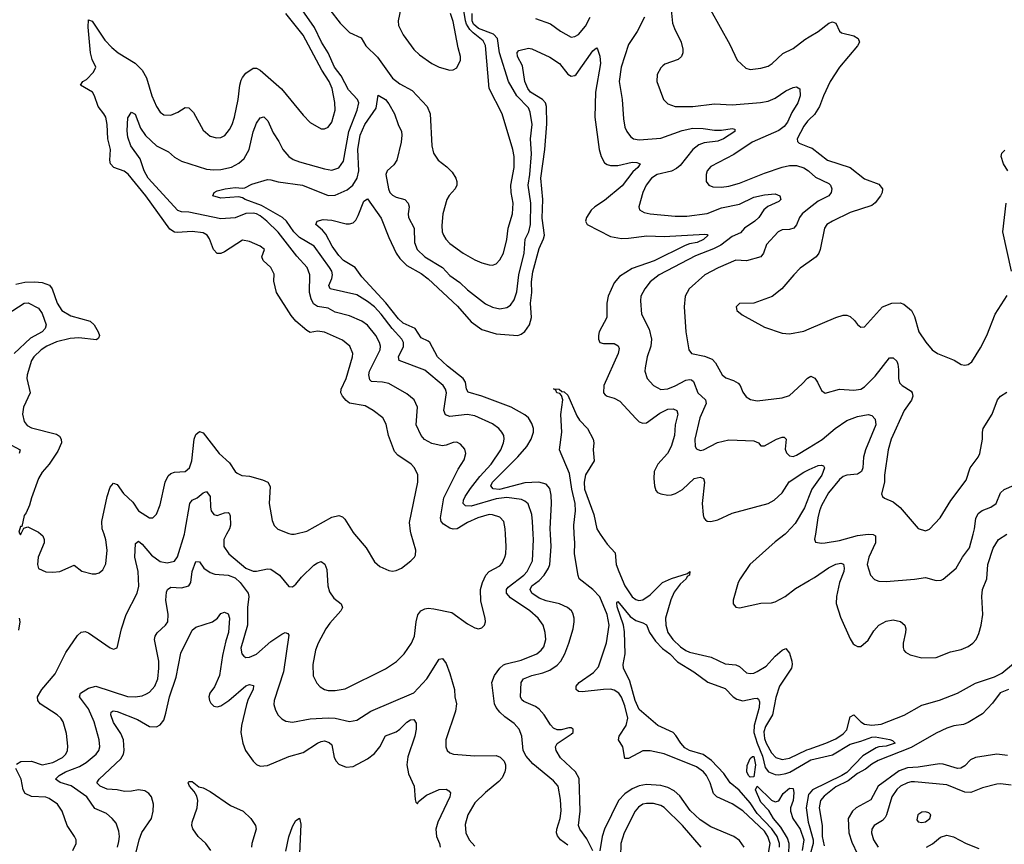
# Model space of a CAD drawing. Header units: inches. Extents: x 1305375 to 1407406, y 744550 to 841633.
# Tile 295 of 509: x 1365585 to 1371092, y 768265 to 772875. Entities that reach past the tile are written whole.
import ezdxf

# ---------------------------------------------------------------- set-up
doc = ezdxf.new("R2010")
doc.units = ezdxf.units.IN
doc.header["$MEASUREMENT"] = 0
for name, color, linetype in [('B3766', 7, 'Continuous'), ('B3767', 7, 'Continuous'), ('B3776', 7, 'Continuous'), ('B3777', 7, 'Continuous')]:
    doc.layers.add(name, color=color, linetype=linetype)

msp = doc.modelspace()

# ---------------------------------------------------------------- linework, layer by layer
at = {"layer": 'B3766', "color": 5}
for points, elevation in [([(1365566.7, 768713.3), (1365590.7, 768729.3), (1365650, 768729.5), (1365710, 768710.6), (1365770, 768723.7), (1365823.7, 768750), (1365842.7, 768770), (1365851.9, 768790), (1365853.8, 768813.8), (1365845.8, 768885.8), (1365827.4, 768950), (1365814.8, 768970), (1365794, 768990), (1365699.8, 769050), (1365685.3, 769070), (1365685, 769090), (1365708, 769130), (1365782.2, 769217.8), (1365842.4, 769337.6), (1365907.5, 769432.5), (1365928.9, 769451.1), (1365950, 769455.2), (1365970, 769447.9), (1366090, 769364.4), (1366110, 769355.5), (1366130, 769364), (1366155, 769470), (1366179.8, 769550), (1366241.1, 769670), (1366251.8, 769708.2), (1366247.3, 769790), (1366228.8, 769870), (1366233.1, 769946.9), (1366250, 769959.6), (1366270, 769943.9), (1366321.7, 769881.7), (1366370, 769846.9), (1366410, 769838.2), (1366450, 769848.1), (1366467.2, 769872.8), (1366505.6, 770000)], 1060), ([(1365587.3, 770000), (1365590, 769996), (1365591.9, 770000)], 1080), ([(1365702.4, 770000), (1365714.4, 769990), (1365722, 769970), (1365721.7, 769950), (1365688.9, 769870), (1365683.8, 769830), (1365690, 769807.3), (1365731.7, 769788.3), (1365770, 769786), (1365810, 769790.5), (1365890, 769826), (1365931.9, 769791.9), (1365990, 769777.6), (1366010, 769777.1), (1366030, 769783), (1366050, 769799.1), (1366066.9, 769833.1), (1366074.8, 769910), (1366067.3, 769967.3), (1366056.3, 770000)], 1080), ([(1366742.2, 770000), (1366725.9, 769970), (1366726.3, 769930), (1366753.8, 769890), (1366850, 769810.1), (1366890, 769792.6), (1366910, 769792.2), (1366970, 769805.2), (1366990, 769803.2), (1367037.6, 769770), (1367090, 769706), (1367110, 769704), (1367130, 769719.1), (1367161.5, 769758.5), (1367230, 769826.3), (1367250, 769839.6), (1367270, 769845.7), (1367292, 769832), (1367302.7, 769802.7), (1367307.6, 769710), (1367317.4, 769677.4), (1367341, 769641), (1367382, 769610), (1367390.4, 769590), (1367381.3, 769570), (1367319, 769501), (1367297.6, 769470), (1367253.4, 769390), (1367238.9, 769350), (1367224, 769270), (1367227, 769207), (1367246.2, 769166.2), (1367266, 769146), (1367290, 769131.6), (1367310, 769126), (1367350, 769124.5), (1367405.5, 769134.5), (1367630, 769247.1), (1367691.8, 769288.2), (1367735.1, 769330), (1367776.9, 769390), (1367793.1, 769430), (1367802.2, 769510), (1367812.3, 769547.7), (1367828.4, 769571.6), (1367850, 769582.4), (1367870, 769585.2), (1367901.6, 769581.6), (1368001.2, 769561.2), (1368090, 769498), (1368130, 769476.3), (1368150, 769470.6), (1368170, 769476.3), (1368183.7, 769490), (1368189.5, 769510), (1368187.6, 769530), (1368164, 769624), (1368162.9, 769690), (1368172.6, 769730), (1368191.6, 769770), (1368210, 769790.2), (1368270, 769822), (1368282.7, 769837.3), (1368297.7, 769870), (1368303.7, 769890), (1368306.2, 769930), (1368302.1, 770000)], 1060), ([(1367105.2, 770000), (1367110, 769998.9), (1367120.3, 770000)], 1080), ([(1367457.3, 770000), (1367523.1, 769923.1), (1367570, 769844.9), (1367598.3, 769818.3), (1367650, 769797.1), (1367670, 769793), (1367690, 769797.1), (1367719.3, 769810), (1367772.7, 769850), (1367792.7, 769870), (1367798, 769882), (1367799.5, 769910), (1367774.3, 770000)], 1080), ([(1368650, 768261.4), (1368609.8, 768290), (1368592.6, 768312.6), (1368587.4, 768330), (1368588.3, 768350), (1368606.8, 768410), (1368613.4, 768453.4), (1368610, 768515.3), (1368595.7, 768590), (1368570, 768620.8), (1368454.5, 768714.5), (1368417.5, 768757.5), (1368399.7, 768790), (1368393.1, 768870), (1368378.7, 768910), (1368350, 768941.1), (1368297.2, 768977.2), (1368270, 769003.5), (1368249.8, 769029.8), (1368240.9, 769050), (1368224.5, 769170), (1368239.8, 769210), (1368270.9, 769250), (1368290, 769269.1), (1368304.8, 769275.2), (1368390, 769294.1), (1368476.9, 769330), (1368502, 769350), (1368516.1, 769370), (1368527, 769410), (1368523.8, 769450), (1368512.8, 769490), (1368484.8, 769530), (1368438.7, 769570), (1368330, 769643.4), (1368307.7, 769670), (1368306.6, 769690), (1368316.9, 769703.1), (1368404.9, 769770), (1368423.4, 769790), (1368452.1, 769850), (1368457.9, 769970), (1368456.6, 770000)], 1040), ([(1368790, 768228.8), (1368756.7, 768296.7), (1368717.8, 768350), (1368709.9, 768370), (1368719.9, 768450), (1368713, 768633), (1368693.2, 768670), (1368610, 768749.8), (1368584.3, 768790), (1368582.3, 768810), (1368591.2, 768828.8), (1368670, 768881.3), (1368679.6, 768890), (1368680.9, 768910), (1368670, 768916.9), (1368656.6, 768916.6), (1368614, 768906), (1368590, 768905.7), (1368570, 768914.2), (1368553.1, 768933.1), (1368517.7, 768990), (1368490, 769021), (1368470, 769035.3), (1368404, 769064), (1368393.4, 769073.4), (1368385.5, 769090), (1368389.2, 769170), (1368403.1, 769190), (1368449.7, 769210), (1368510, 769223.8), (1368550, 769238.5), (1368590, 769267.2), (1368610.4, 769290), (1368633.8, 769330), (1368656.6, 769390), (1368679.5, 769470), (1368685.2, 769510), (1368685.6, 769530), (1368678.4, 769558.4), (1368671.3, 769571.3), (1368649, 769589), (1368604.4, 769610), (1368530, 769626.1), (1368490, 769640.7), (1368449.2, 769670), (1368440.5, 769690), (1368449.2, 769710), (1368490, 769740.3), (1368517.5, 769770), (1368542.6, 769810), (1368550, 769830.5), (1368558.1, 769930), (1368553.9, 770000)], 1020), ([(1369762.1, 768150), (1369781.2, 768270), (1369769.9, 768310), (1369750, 768338.9), (1369630, 768452.6), (1369570, 768492.1), (1369483.4, 768530), (1369465.8, 768550), (1369447.1, 768610), (1369425.9, 768650), (1369409.9, 768670), (1369370, 768699.2), (1369190, 768772), (1369110, 768788.5), (1369070, 768787.1), (1368990, 768744.9), (1368970, 768745.7), (1368958, 768810), (1368934.6, 768850), (1368938.1, 768870), (1368976.6, 768930), (1368985.9, 768970), (1368970, 769039.8), (1368950, 769087.9), (1368935.6, 769110), (1368910, 769127.7), (1368890, 769132.1), (1368850, 769131.8), (1368730, 769117.1), (1368710, 769120.2), (1368696.4, 769130), (1368697.8, 769150), (1368713, 769170), (1368794.5, 769225.5), (1368822.2, 769257.8), (1368867.3, 769392.7), (1368882.1, 769490), (1368870.9, 769550), (1368828.6, 769648.6), (1368790.6, 769690.6), (1368714.7, 769750), (1368708.5, 769768.5), (1368686.8, 769890), (1368689, 769950), (1368686.2, 770000)], 980), ([(1368831.8, 770000), (1368870, 769942.6), (1368915.5, 769895.5), (1368921, 769830), (1368934.8, 769790), (1368970, 769710.9), (1369010, 769649.5), (1369030, 769633.3), (1369047.8, 769627.8), (1369070, 769632.3), (1369110, 769660.7), (1369179.3, 769730), (1369230, 769752.3), (1369319.7, 769780.3), (1369332, 769790), (1369330.2, 769770), (1369317, 769763), (1369311.8, 769750), (1369279.4, 769720.6), (1369244.4, 769675.6), (1369227.2, 769632.8), (1369197.3, 769530), (1369197.9, 769490), (1369210.1, 769450), (1369237.7, 769410), (1369280.7, 769370), (1369310, 769348.8), (1369330, 769340.3), (1369451.3, 769311.3), (1369530, 769274.8), (1369590, 769268.4), (1369610, 769258.6), (1369650, 769224.7), (1369670, 769220.2), (1369690, 769222.7), (1369710, 769231.7), (1369759.1, 769260.9), (1369810, 769317), (1369850, 769350.2), (1369870, 769359.5), (1369890, 769334.4), (1369903.5, 769290), (1369905.7, 769270), (1369901.9, 769250), (1369833.5, 769150), (1369812.9, 769087.1), (1369795.4, 768990), (1369755.8, 768924.2), (1369746.5, 768893.5), (1369750, 768857.4), (1369760.3, 768830), (1369790, 768776), (1369814.4, 768750), (1369850, 768739.4), (1369890, 768746.6), (1369986.5, 768793.5), (1370000, 768798.1)], 980), ([(1369865.3, 770000), (1369810, 769956.2), (1369668.4, 769830), (1369613.7, 769750), (1369603.8, 769730), (1369575.3, 769630), (1369575.5, 769610), (1369590, 769590.7), (1369610, 769586.7), (1369730, 769612.7), (1369790, 769616), (1369810, 769621.7), (1369865.1, 769650), (1369923.8, 769696.2), (1370000, 769739.8)], 1020), ([(1366131.2, 768250), (1366139.5, 768280.5), (1366142.4, 768310), (1366139, 768339), (1366123.5, 768383.5), (1366102.8, 768410), (1366070, 768437.3), (1366005.2, 768465.2), (1365960.6, 768530), (1365873.2, 768593.2), (1365810.5, 768610.5), (1365784.5, 768630), (1365805.3, 768650), (1365841.1, 768670), (1365919.7, 768700.3), (1365957, 768723), (1366012.8, 768770), (1366026.6, 768790), (1366033.1, 768810), (1366029.8, 768850), (1366001.9, 768950), (1365970, 769022.7), (1365919.2, 769090), (1365924.8, 769110), (1365970, 769138), (1366010, 769150.2), (1366187.6, 769092.4), (1366230.6, 769089.4), (1366270, 769096.2), (1366293.8, 769106.2), (1366310, 769115.8), (1366339.8, 769150), (1366357, 769190), (1366363.4, 769250), (1366362, 769290), (1366339, 769410), (1366342.8, 769430), (1366353.1, 769446.9), (1366399.7, 769490), (1366412.4, 769510), (1366415.5, 769550), (1366401.6, 769630), (1366405.6, 769674.4), (1366410.8, 769689.2), (1366430, 769702.3), (1366490, 769699), (1366530.9, 769710), (1366542.4, 769730), (1366550, 769790.5), (1366570, 769846), (1366590, 769843.8), (1366614.4, 769810), (1366650, 769784.2), (1366676.1, 769776.1), (1366750, 769770.1), (1366790, 769754.6), (1366817.8, 769730), (1366862.7, 769670), (1366866, 769650), (1366858.8, 769590), (1366858.8, 769490), (1366822.4, 769362.4), (1366826.2, 769330), (1366837.5, 769317.5), (1366850, 769310.2), (1366870, 769312.1), (1366910, 769328.5), (1366990, 769398.9), (1367050, 769440.2), (1367070, 769448.8), (1367083.7, 769443.7), (1367090, 769434.8), (1367060.1, 769230), (1367007.4, 769070), (1367007, 769047), (1367015.2, 769015.2), (1367030, 768986.7), (1367050, 768966), (1367073.6, 768953.6), (1367110, 768947.5), (1367210, 768966), (1367310, 768972.7), (1367350, 768971.5), (1367430, 768952), (1367470, 768959.7), (1367549.3, 769010.7), (1367790, 769112.3), (1367861.1, 769190), (1367930, 769301.3), (1367950, 769304.9), (1367970, 769276.4), (1367990, 769220.5), (1368015.9, 769130), (1368018, 769090), (1368027.7, 769050), (1368022.7, 769010), (1367968.9, 768850), (1367968.5, 768810), (1367975.5, 768790), (1367990, 768777.1), (1368010.3, 768770.3), (1368130, 768760.9), (1368250, 768762.3), (1368272.4, 768752.4), (1368293.7, 768730), (1368301.1, 768710), (1368301.7, 768690), (1368298.3, 768670), (1368283, 768637), (1368264.2, 768615.8), (1368190, 768555.1), (1368130, 768497.3), (1368091, 768430), (1368076.4, 768376.4), (1368080.2, 768330), (1368099.3, 768290), (1368130, 768255.6)], 1040), ([(1369833.8, 768250), (1369834.2, 768270), (1369821.8, 768310), (1369792.2, 768352.2), (1369710, 768436.8), (1369670, 768496.9), (1369608.2, 768568.2), (1369558.3, 768610), (1369522.2, 768662.2), (1369454.8, 768734.8), (1369406.8, 768766.8), (1369331.7, 768790), (1369305.7, 768805.7), (1369282, 768830), (1369254.5, 768874.5), (1369239.1, 768890), (1369153.5, 768930), (1369050, 769019.3), (1369027, 769070), (1368997.3, 769177.3), (1368962, 769250), (1368960.5, 769270), (1368971, 769330), (1368967.1, 769452.9), (1368961.9, 769490), (1368927.1, 769592.9), (1368925, 769615), (1368930, 769623), (1368998.4, 769538.4), (1369030, 769515.9), (1369070, 769503.9), (1369090, 769492.2), (1369107.1, 769450), (1369141.6, 769401.6), (1369180.3, 769360.3), (1369220.5, 769330), (1369264.7, 769284.7), (1369354.3, 769230), (1369432.6, 769172.6), (1369530, 769136.6), (1369576, 769090), (1369596, 769076), (1369630, 769068.3), (1369690, 769081.4), (1369710, 769082), (1369716.7, 769076.7), (1369722.6, 769062.6), (1369720.3, 769030), (1369692.2, 768930), (1369690.4, 768890), (1369709.2, 768830), (1369738.9, 768758.9), (1369755, 768695), (1369772.5, 768670), (1369810, 768656), (1369830, 768653.3), (1369870, 768661), (1369891.4, 768668.6), (1370000, 768731.6)], 960), ([(1366233.3, 768206.7), (1366253, 768290), (1366267.9, 768332.1), (1366321.1, 768410), (1366330.7, 768450), (1366332.7, 768490), (1366322, 768530), (1366306.9, 768550), (1366283.8, 768563.8), (1366250, 768569.8), (1366210, 768562), (1366170, 768560.6), (1366129.4, 768569.4), (1366073.2, 768573.2), (1366035.1, 768590), (1366015.4, 768610), (1366028.6, 768630), (1366150, 768743.7), (1366164.9, 768770), (1366169.4, 768790), (1366166.1, 768850), (1366150, 768885.3), (1366110, 768947.3), (1366094.2, 768990), (1366096.2, 769003.8), (1366108.2, 769011.8), (1366130, 769007), (1366243.8, 768963.8), (1366310, 768924.8), (1366350, 768921.6), (1366370, 768932.6), (1366390, 768960.3), (1366402.2, 768997.8), (1366422, 769090), (1366459.6, 769200.4), (1366485.7, 769334.3), (1366550, 769462.3), (1366570, 769478.5), (1366662.9, 769510), (1366690.6, 769529.4), (1366710, 769555.8), (1366730, 769563.7), (1366750, 769553.1), (1366758.1, 769530), (1366752.7, 769450), (1366737.1, 769402.9), (1366719.6, 769320.4), (1366702.5, 769210), (1366674.6, 769145.4), (1366647.4, 769110), (1366642.5, 769090), (1366645.5, 769070), (1366653.8, 769053.8), (1366670, 769037.6), (1366690, 769033.7), (1366710, 769039.4), (1366755.3, 769070), (1366850, 769151.3), (1366870, 769158), (1366892.8, 769152.8), (1366891.3, 769130), (1366863.4, 769076.6), (1366853.2, 769046.8), (1366825, 768930), (1366821.6, 768890), (1366832.2, 768830), (1366848, 768790), (1366890, 768730.3), (1366910, 768711.8), (1366930, 768702.3), (1366970, 768706.2), (1367090, 768755.5), (1367170, 768778.9), (1367250, 768831.2), (1367270, 768840.6), (1367290, 768843), (1367315.5, 768835.5), (1367330, 768821.3), (1367343.5, 768750), (1367353.8, 768730), (1367370, 768712.7), (1367410, 768697.2), (1367450, 768699.7), (1367530, 768743.8), (1367570, 768772.6), (1367599.4, 768810), (1367630, 768871.3), (1367690, 768895), (1367711.4, 768908.6), (1367750, 768947.9), (1367770, 768960.9), (1367790, 768962.4), (1367802.3, 768942.3), (1367802.2, 768910), (1367794.1, 768870), (1367755.1, 768755.1), (1367749.1, 768710), (1367759.4, 768659.4), (1367790.4, 768589.6), (1367796, 768516), (1367801, 768501), (1367810, 768492), (1367815.1, 768504.9), (1367860.6, 768539.4), (1367930, 768571.4), (1367970, 768573.7), (1367985.3, 768565.3), (1367994, 768554), (1367991.2, 768530), (1367923.3, 768390), (1367911.5, 768350), (1367915.1, 768310), (1367932.2, 768270), (1367935.6, 768250)], 1020), ([(1365582, 769530), (1365585.2, 769510), (1365578.3, 769461.7)], 1060), ([(1365881.7, 768230), (1365901.3, 768270), (1365900.5, 768290), (1365891.5, 768310), (1365849.8, 768370), (1365822.7, 768450), (1365796.9, 768490), (1365750, 768522.4), (1365730, 768528.7), (1365650, 768532.2), (1365616, 768550), (1365603.2, 768570), (1365593.7, 768630), (1365563.2, 768690)], 1060), ([(1366653.5, 768230), (1366626.6, 768270), (1366583.6, 768310), (1366552.5, 768352.5), (1366548.2, 768370), (1366549.7, 768389.7), (1366577.5, 768470), (1366581.5, 768510), (1366575, 768535), (1366560.9, 768560.9), (1366535.1, 768590), (1366527.8, 768610), (1366530, 768616.3), (1366550, 768616.4), (1366587.1, 768587.1), (1366610, 768581.3), (1366650, 768561.1), (1366763.3, 768483.3), (1366833.7, 768450), (1366878, 768410), (1366903.8, 768370), (1366907.7, 768350), (1366883.8, 768270), (1366882.1, 768250)], 980), ([(1369636.5, 768250), (1369610, 768286.3), (1369579.8, 768310), (1369450, 768363.2), (1369390, 768401.4), (1369334.3, 768454.3), (1369277, 768537), (1369245.2, 768565.2), (1369210, 768582.3), (1369170, 768593.4), (1369090, 768599.3), (1369050, 768591.8), (1369010, 768576), (1368970, 768548), (1368933.1, 768510), (1368855.1, 768350), (1368842.5, 768310), (1368830, 768229.7)], 1020), ([(1369885.9, 768210), (1369888.8, 768270), (1369879.5, 768299.5), (1369841.7, 768361.7), (1369800.7, 768410), (1369775, 768455), (1369730, 768500.2), (1369699.2, 768570), (1369710, 768591.1), (1369790, 768512.9), (1369810, 768502.5), (1369830.7, 768509.3), (1369855.7, 768550), (1369890, 768580.2), (1369910, 768577.6), (1369913.7, 768553.7), (1369910.8, 768510), (1369896.7, 768470), (1369895.4, 768450), (1369908.8, 768408.8), (1369950, 768349.5), (1369970, 768290), (1369961.1, 768230)], 940), ([(1370000, 768547.1), (1369996.8, 768543.2), (1369982.8, 768470), (1369994.8, 768390), (1370000, 768371.3)], 960), ([(1369395.3, 768250), (1369291.4, 768370), (1369190, 768470.6), (1369170, 768482.3), (1369130, 768494.4), (1369090, 768494.5), (1369070, 768489), (1369046.5, 768473.5), (1369026.2, 768450), (1368966.3, 768330), (1368946.8, 768270), (1368945.2, 768194.8)], 1040), ([(1367072.7, 768227.3), (1367090, 768308), (1367110, 768364.9), (1367130, 768399.1), (1367150, 768411), (1367157.5, 768377.5), (1367145.7, 768130)], 980)]:
    msp.add_lwpolyline(points, dxfattribs=dict(at, elevation=elevation))
at = {"layer": 'B3766', "color": 5, "elevation": 940}
msp.add_lwpolyline([(1369670, 768640.8), (1369660.2, 768650), (1369652.2, 768670), (1369653.9, 768706.1), (1369670, 768746), (1369683, 768757), (1369690, 768756.5), (1369700.5, 768710), (1369690, 768642.7)], close=True, dxfattribs=at)
at = {"layer": 'B3767', "color": 5}
for points, elevation in [([(1367774.3, 770000), (1367770, 770015.3), (1367764.2, 770064.2), (1367811.6, 770290), (1367810.6, 770330.6), (1367792.1, 770370), (1367773.5, 770390), (1367700.3, 770440.3), (1367680.6, 770460.6), (1367647.2, 770550), (1367635, 770615), (1367615.8, 770650), (1367561.3, 770690), (1367516.2, 770716.2), (1367430, 770731.6), (1367410, 770746.6), (1367390.7, 770770), (1367381, 770790), (1367383.2, 770810), (1367410.5, 770870), (1367446.2, 770990), (1367447, 771010), (1367430.8, 771050), (1367390, 771083.5), (1367290, 771127.9), (1367250, 771134.4), (1367210, 771127.3), (1367190, 771137.7), (1367129.9, 771189.9), (1367102.6, 771222.6), (1367020.1, 771350), (1367006.8, 771413.2), (1367007.7, 771452.3), (1366989.1, 771490), (1366946, 771530), (1366938.5, 771550), (1366953.3, 771590), (1366930, 771608.6), (1366870, 771635.6), (1366830, 771643.1), (1366730, 771578.6), (1366710, 771569), (1366690, 771568.9), (1366668, 771590), (1366646.8, 771650), (1366633.6, 771670), (1366610, 771683.4), (1366548.9, 771691.1), (1366466.1, 771686.1), (1366450, 771688), (1366424.6, 771704.6), (1366291.1, 771890), (1366191.7, 772011.7), (1366169, 772029), (1366111.1, 772050), (1366092.3, 772070), (1366088.5, 772090), (1366092.7, 772150), (1366078.4, 772210), (1366073.1, 772290), (1366065.6, 772330), (1366056, 772350), (1366023, 772390), (1366002.7, 772450), (1365991, 772471), (1365924.5, 772510), (1365938.4, 772530), (1365958.2, 772541.8), (1365998.4, 772581.6), (1366010.5, 772610), (1365990, 772653.5), (1365979.9, 772690), (1365966.8, 772833.2), (1365970, 772874.8), (1365990, 772867.7), (1366061.7, 772761.7), (1366099.2, 772719.2), (1366135.6, 772690), (1366230, 772631.7), (1366270, 772593), (1366294.2, 772550), (1366323.7, 772450), (1366350, 772390.4), (1366370, 772358), (1366390, 772344), (1366430, 772342), (1366470, 772358.3), (1366510, 772384.9), (1366530, 772383.6), (1366556.5, 772356.5), (1366610, 772257), (1366650, 772224.9), (1366685.1, 772214.9), (1366710, 772216.9), (1366731.4, 772228.6), (1366758.4, 772261.6), (1366773.3, 772290), (1366785.5, 772330), (1366807.5, 772430), (1366816.1, 772510), (1366823, 772537), (1366830, 772552.9), (1366850, 772576.1), (1366890, 772604.9), (1366910, 772604.4), (1366930, 772593.6), (1367048.7, 772488.7), (1367170, 772341.3), (1367210, 772300.3), (1367270, 772265.3), (1367290, 772265.3), (1367310, 772274.4), (1367330, 772303), (1367348.9, 772370), (1367347.9, 772412.1), (1367332.3, 772490), (1367315.2, 772530), (1367274.2, 772594.2), (1367170, 772788.2), (1367072.8, 772910)], 1080), ([(1368302.1, 770000), (1368300.3, 770030), (1368291.9, 770070), (1368270, 770094.6), (1368230, 770108.2), (1368209.8, 770109.8), (1368146.3, 770090), (1368090, 770064.1), (1368030.6, 770029.4), (1368010, 770027), (1367990, 770032.5), (1367954.8, 770054.8), (1367942.2, 770070), (1367938.8, 770090), (1367957.4, 770202.6), (1368037.6, 770362.4), (1368070, 770414), (1368080.5, 770450), (1368074.6, 770474.6), (1368050, 770502), (1368030, 770514.3), (1368010, 770512.6), (1367970, 770496.4), (1367947, 770493), (1367890, 770506.1), (1367848.3, 770528.3), (1367830.8, 770550), (1367802.6, 770610), (1367808.9, 770708.9), (1367791.2, 770751.2), (1367750, 770784.5), (1367650, 770840.7), (1367614, 770850), (1367552.4, 770852.4), (1367542.3, 770862.3), (1367537, 770890), (1367542, 770910), (1367601.4, 771030), (1367602.6, 771050), (1367597.8, 771070), (1367576.2, 771110), (1367530, 771167.7), (1367498, 771190), (1367430, 771219.5), (1367350, 771239.9), (1367310, 771262.9), (1367250, 771271.9), (1367227.5, 771287.5), (1367214.2, 771314.2), (1367206, 771350), (1367207.5, 771450), (1367193.2, 771490), (1367134, 771554), (1367030, 771686.8), (1366966, 771750), (1366930, 771778.4), (1366910, 771789.4), (1366890, 771793.7), (1366850, 771791.4), (1366790, 771767.2), (1366710, 771763), (1366530, 771799.5), (1366490, 771801.5), (1366470, 771808.7), (1366303.4, 771990), (1366281.3, 772030), (1366258.5, 772098.5), (1366207.1, 772170), (1366190, 772219.5), (1366185.1, 772254.9), (1366190, 772326), (1366210, 772359.1), (1366230, 772347.7), (1366261, 772270), (1366287.4, 772227.4), (1366350, 772170.1), (1366417.1, 772137.1), (1366450, 772106.9), (1366490, 772084), (1366630, 772040.7), (1366670, 772035.6), (1366710, 772037.6), (1366770, 772051.6), (1366810, 772072.7), (1366840.1, 772099.9), (1366867.9, 772150), (1366890, 772248), (1366910, 772297.6), (1366930, 772327.2), (1366950, 772332.9), (1366972.7, 772310), (1367002.1, 772242.1), (1367034.2, 772194.2), (1367055.5, 772150), (1367090, 772110.2), (1367114.8, 772094.8), (1367150, 772081.7), (1367290, 772041.5), (1367330, 772035), (1367370, 772047.1), (1367395.2, 772084.8), (1367424.7, 772250), (1367472.3, 772370), (1367481.4, 772410), (1367474.5, 772430), (1367423.8, 772483.8), (1367382.3, 772562.3), (1367344.6, 772610), (1367309.6, 772690), (1367272.8, 772750), (1367232.8, 772832.8), (1367165, 772930)], 1060), ([(1368456.6, 770000), (1368453.5, 770070), (1368448.5, 770110), (1368428.1, 770168.1), (1368410, 770184.6), (1368392.2, 770192.2), (1368310, 770204.7), (1368250, 770196.3), (1368110, 770156.6), (1368077.6, 770157.6), (1368064.5, 770170), (1368067.3, 770190), (1368077, 770210), (1368105.6, 770254.4), (1368158.6, 770321.4), (1368222.5, 770390), (1368275, 770470), (1368290.7, 770510), (1368293.6, 770530), (1368292, 770550), (1368281.7, 770570), (1368264.4, 770590), (1368230, 770615.3), (1368130, 770660.2), (1368087.8, 770667.8), (1367990, 770657.1), (1367965.7, 770665.7), (1367956.8, 770690), (1367971.2, 770790), (1367965.7, 770810), (1367952.4, 770830), (1367850, 770916.3), (1367706.8, 770970), (1367703.9, 770990), (1367732.2, 771047.8), (1367731.4, 771071.4), (1367721.7, 771090), (1367668.2, 771148.2), (1367605.7, 771230), (1367569.3, 771270), (1367530, 771300.9), (1367470, 771336.4), (1367320.5, 771370), (1367313, 771390), (1367330.8, 771429.2), (1367334.9, 771450), (1367329.9, 771470), (1367317.1, 771490), (1367232.3, 771610), (1367150, 771657), (1367117.6, 771690), (1367076.4, 771750), (1367053.9, 771770), (1366937, 771837), (1366845.4, 771870), (1366830, 771880.3), (1366810, 771885.3), (1366710, 771877.3), (1366665.2, 771890), (1366672.3, 771910), (1366690, 771918.3), (1366733.2, 771930), (1366790, 771937.7), (1366830, 771933.6), (1366843.8, 771936.2), (1366883.5, 771956.5), (1366970, 771982.2), (1366990, 771981.1), (1367030, 771968.2), (1367165.5, 771950), (1367310, 771892.9), (1367350, 771894.6), (1367416.1, 771923.9), (1367448.7, 771951.3), (1367471.5, 771990), (1367480.6, 772030), (1367476.6, 772150), (1367488.8, 772230), (1367514.5, 772290), (1367579.3, 772380.7), (1367590, 772454), (1367630, 772430.2), (1367650, 772405.7), (1367681.3, 772350), (1367700.7, 772290), (1367719.3, 772250), (1367722.3, 772230), (1367718.7, 772190), (1367694.4, 772090), (1367676.6, 772063.4), (1367640.6, 772030), (1367633.4, 772010), (1367647.2, 771930), (1367655.5, 771910), (1367670, 771893.8), (1367690, 771882.9), (1367739.5, 771870), (1367757.2, 771850), (1367763.2, 771830), (1367756.5, 771790), (1367758.8, 771770), (1367790.1, 771710), (1367792.2, 771630), (1367807.1, 771590), (1367850, 771548.9), (1367950.1, 771490.1), (1367990, 771444.8), (1368047, 771407), (1368090, 771365.4), (1368190, 771286.4), (1368230, 771267.6), (1368270, 771259.3), (1368310, 771267.2), (1368330, 771280.2), (1368351, 771309), (1368365.3, 771354.7), (1368377.1, 771450), (1368406.4, 771570), (1368411.2, 771648.8), (1368432.1, 771690), (1368441.5, 771730), (1368444.4, 771850), (1368428, 771950), (1368438.1, 772010), (1368446.5, 772126.5), (1368442.5, 772210), (1368451.3, 772290), (1368438.9, 772358.9), (1368430, 772382.4), (1368365.8, 772450), (1368319.4, 772530), (1368268.7, 772690), (1368257.7, 772770), (1368234.2, 772794.2), (1368150, 772825.6), (1368122.2, 772850), (1368114.9, 772870), (1368114.8, 772910)], 1040), ([(1367320.2, 772930), (1367376.2, 772856.2), (1367430, 772804.5), (1367494.2, 772774.2), (1367520.9, 772730), (1367586.1, 772666.1), (1367670, 772548.5), (1367710, 772516.3), (1367779.1, 772479.1), (1367864.4, 772390), (1367880.2, 772350), (1367890.2, 772170.2), (1367899.6, 772130), (1367924.9, 772090), (1367972.9, 772052.9), (1368002.7, 772022.7), (1368024.4, 771990), (1368030.2, 771970), (1368030.2, 771950), (1368020.9, 771930), (1367986.6, 771893.4), (1367973.8, 771870), (1367951.3, 771790), (1367944.8, 771724.8), (1367948.3, 771690), (1367955.5, 771670), (1367968.2, 771648.2), (1367990, 771624.7), (1368065.3, 771570), (1368130, 771533.8), (1368170, 771515.8), (1368210, 771504.4), (1368230, 771503.1), (1368250, 771510.4), (1368270, 771532.4), (1368290, 771570.7), (1368310, 771646.8), (1368317.3, 771710), (1368341.2, 771790), (1368344.1, 771850), (1368332.9, 771910), (1368331.1, 771950), (1368349.9, 772050), (1368349.9, 772110), (1368343, 772150), (1368283.8, 772350), (1368209.8, 772490), (1368190, 772731.1), (1368176.8, 772756.8), (1368121.2, 772801.2), (1368101.5, 772821.5), (1368084.3, 772850), (1368077.2, 772870), (1368064.1, 772950)], 1060), ([(1367719.1, 772950), (1367700.9, 772870), (1367703.9, 772843.9), (1367730.3, 772790), (1367790, 772708), (1367819.9, 772679.9), (1367890, 772630.4), (1367930, 772610.4), (1367990, 772593), (1368010, 772595.5), (1368030, 772607.3), (1368049.6, 772650), (1368050.9, 772670), (1368037.3, 772717.3), (1368010, 772864.5), (1367993.4, 772910)], 1080), ([(1369227.8, 772930), (1369236, 772856), (1369246.2, 772826.2), (1369284.2, 772750), (1369293.8, 772710), (1369292.9, 772690), (1369285.3, 772670), (1369267.2, 772652.8), (1369193.4, 772626.6), (1369181.8, 772618.2), (1369170, 772606), (1369150.4, 772570), (1369147.4, 772530), (1369184.9, 772430), (1369210, 772404.9), (1369250.2, 772390.2), (1369350, 772389.4), (1369470, 772404.9), (1369570, 772399.4), (1369728.1, 772411.9), (1369770, 772419.8), (1369810, 772436.4), (1369870, 772477.6), (1369910, 772496.5), (1369930, 772500.5), (1369948.3, 772488.3), (1369949.1, 772449.1), (1369937, 772410), (1369903.2, 772356.8), (1369878.2, 772301.8), (1369861.3, 772278.7), (1369830, 772256.3), (1369680.7, 772190), (1369578.4, 772121.6), (1369450, 772054.3), (1369430.4, 772030), (1369423.7, 772010), (1369423.8, 771970), (1369438.8, 771950), (1369461.7, 771941.7), (1369510, 771939.1), (1369550, 771944.6), (1369610, 771960.9), (1369750, 772016.8), (1369850, 772050.7), (1369890, 772059.8), (1369930, 772059.5), (1369970, 772047.7), (1369996.9, 772030), (1370000, 772027.1)], 1060), ([(1369448, 772930), (1369556.4, 772736.4), (1369597.1, 772650), (1369645.4, 772605.4), (1369670, 772597.6), (1369730, 772603.6), (1369770, 772615.3), (1369794, 772630), (1369852.6, 772687.4), (1369910, 772715), (1369975.3, 772764.7), (1370000, 772779.8)], 1080), ([(1368470, 772882.2), (1368552.9, 772852.9), (1368610, 772811.9), (1368670, 772778.5), (1368690, 772780.7), (1368710, 772792.9), (1368750, 772838.5), (1368776.2, 772890)], 1040), ([(1369079.3, 772890), (1369037.6, 772810), (1368990, 772736.3), (1368949.5, 772610), (1368937.1, 772530), (1368954.3, 772430), (1368961.1, 772321.1), (1368970, 772274.8), (1368981.1, 772250), (1369001.8, 772221.8), (1369018, 772210), (1369050, 772204), (1369170, 772214.1), (1369290, 772256.6), (1369350, 772269), (1369407.1, 772267.1), (1369470, 772258.4), (1369510, 772258.5), (1369570, 772267.7), (1369583.6, 772263.6), (1369583.8, 772250), (1369521.7, 772210), (1369490, 772196.3), (1369413.7, 772186.3), (1369384, 772176), (1369350, 772149.2), (1369278.7, 772061.3), (1369257.3, 772042.7), (1369230, 772029.4), (1369150.3, 772010), (1369119.1, 771990), (1369089.2, 771950), (1369070, 771909.4), (1369047.2, 771830), (1369051.9, 771811.9), (1369077.6, 771797.6), (1369111, 771791), (1369250, 771776.2), (1369316.3, 771776.3), (1369430, 771792.7), (1369510, 771822.9), (1369610, 771845), (1369690, 771883.3), (1369750, 771896.4), (1369810, 771902.2), (1369836.1, 771890), (1369841.7, 771870), (1369830, 771859.1), (1369768.8, 771831.2), (1369747.4, 771812.6), (1369718.3, 771770), (1369697, 771750), (1369639, 771710), (1369615.4, 771684.6), (1369570, 771664.1), (1369505.6, 771614.4), (1369465.7, 771594.3), (1369364.7, 771555.3), (1369161.8, 771450), (1369111.3, 771410), (1369080.2, 771370), (1369059.6, 771330), (1369056.7, 771303.3), (1369063.2, 771230), (1369104.6, 771144.6), (1369117.5, 771090), (1369114.2, 771050), (1369094.7, 770990), (1369083.2, 770930), (1369081.5, 770910), (1369093.4, 770870), (1369130.2, 770830.2), (1369170, 770808.1), (1369210, 770812.5), (1369250, 770827.8), (1369310, 770860.1), (1369330, 770864.7), (1369342.2, 770862.2), (1369353.6, 770853.6), (1369378.4, 770790), (1369420.7, 770750), (1369424.3, 770730), (1369388, 770650), (1369361.3, 770530), (1369361.7, 770490), (1369370, 770475.5), (1369390, 770466.9), (1369410, 770471.7), (1369487.8, 770512.2), (1369550, 770527.6), (1369690, 770520.3), (1369716.3, 770510), (1369730, 770494), (1369750, 770492.7), (1369817.6, 770530), (1369850, 770541.7), (1369860.7, 770540.7), (1369871.3, 770531.3), (1369866.1, 770473.9), (1369873.3, 770453.3), (1369890, 770437.1), (1369910, 770434), (1369930, 770441.9), (1370000, 770484.1)], 1040), ([(1368553.9, 770000), (1368552.1, 770030), (1368559.2, 770170), (1368558.1, 770218.1), (1368550, 770255.3), (1368530, 770278.9), (1368488, 770290), (1368410, 770286.3), (1368268.9, 770248.9), (1368232.3, 770252.3), (1368219.9, 770270), (1368228.4, 770290), (1368370, 770431.9), (1368420.2, 770490), (1368444.6, 770530), (1368457.5, 770570), (1368458, 770590), (1368450, 770618.3), (1368430, 770648.9), (1368410, 770666.9), (1368333.5, 770710), (1368170, 770769.9), (1368092.3, 770792.3), (1368083.4, 770810), (1368078.1, 770850), (1368065, 770870), (1367977.8, 770937.8), (1367921.5, 770990), (1367879.1, 771070), (1367870, 771079.1), (1367830, 771096.8), (1367796.1, 771150), (1367730, 771179.5), (1367702.8, 771202.8), (1367633, 771293), (1367498.1, 771438.1), (1367461.1, 771490), (1367396.2, 771530), (1367370, 771556.8), (1367331.9, 771610), (1367296.4, 771676.4), (1367278.7, 771698.7), (1367241.2, 771730), (1367248.7, 771750), (1367282, 771758), (1367330, 771754), (1367410, 771735.1), (1367430, 771733.7), (1367450, 771739.6), (1367464.4, 771755.6), (1367478.4, 771781.6), (1367510, 771860.4), (1367530, 771874.9), (1367606, 771766), (1367650, 771657), (1367691.2, 771570), (1367710, 771540.2), (1367750, 771501.5), (1367830, 771456.8), (1367870, 771427.1), (1368033.7, 771273.7), (1368110, 771185.9), (1368170, 771143.8), (1368250, 771118.6), (1368370, 771109.4), (1368390, 771117.5), (1368410, 771133), (1368436, 771170), (1368447.8, 771210), (1368441.8, 771290), (1368448.3, 771350), (1368447.5, 771410), (1368454.8, 771465.2), (1368490, 771595.6), (1368515, 771650), (1368519.5, 771670), (1368506.8, 771766.8), (1368511.1, 771871.1), (1368499.4, 771990), (1368521.1, 772150), (1368533.9, 772293.9), (1368530.4, 772390), (1368525.3, 772410), (1368509.1, 772430), (1368440.9, 772470), (1368426.8, 772490), (1368409.3, 772530.7), (1368397.6, 772617.6), (1368369.7, 772670.3), (1368367.3, 772692.7), (1368377.2, 772702.8), (1368430, 772716.5), (1368450, 772713.1), (1368550, 772665.3), (1368603.1, 772630), (1368650, 772571.8), (1368670, 772560.3), (1368690, 772564), (1368696.4, 772570), (1368790, 772700.5), (1368810, 772718.8), (1368815.5, 772710), (1368830, 772671), (1368833.6, 772630), (1368804.8, 772470), (1368800.7, 772330), (1368826.3, 772150), (1368836.6, 772110), (1368855.9, 772075.9), (1368870, 772065.4), (1368890, 772060.6), (1368930, 772060.1), (1369010, 772078.1), (1369036.9, 772076.9), (1369054.4, 772070), (1369041.2, 772050), (1369014.3, 772025.7), (1368953.7, 771946.3), (1368855.6, 771864.4), (1368801.6, 771830), (1368781.2, 771810), (1368754.7, 771770), (1368749.1, 771750), (1368758.9, 771730), (1368890, 771664), (1368950, 771652.7), (1368990, 771653.3), (1369092.7, 771667.3), (1369190, 771664.1), (1369416.4, 771676.4), (1369430, 771675.2), (1369436, 771670), (1369410, 771646), (1369374.4, 771630), (1369330, 771622.6), (1369306.2, 771613.8), (1369132.8, 771527.2), (1369010, 771483.9), (1368939.7, 771440.3), (1368910, 771404.1), (1368876.6, 771330), (1368868.3, 771290), (1368868.1, 771210), (1368825.8, 771130), (1368821.3, 771110), (1368822, 771090), (1368830.3, 771070.3), (1368850, 771064.7), (1368910, 771064.9), (1368932.8, 771052.8), (1368937.1, 771037.1), (1368931.8, 771010), (1368851.5, 770830), (1368850.3, 770790.3), (1368859.1, 770779.1), (1368870.2, 770770.2), (1368910, 770759.7), (1368942.1, 770742.1), (1369030, 770645.5), (1369050, 770628), (1369070, 770619.2), (1369090, 770622.3), (1369164.2, 770675.8), (1369210, 770698.4), (1369240.2, 770700.2), (1369260.9, 770690), (1369266.2, 770670), (1369250.7, 770610), (1369246.5, 770550), (1369228.5, 770490), (1369207.4, 770450), (1369154.1, 770390), (1369134, 770350), (1369131.9, 770310), (1369135.5, 770270), (1369143.2, 770243.2), (1369152.1, 770232.1), (1369170, 770224.5), (1369210, 770216.8), (1369230, 770219.1), (1369253.4, 770226.6), (1369291.2, 770248.8), (1369357.6, 770310), (1369390, 770317.7), (1369410, 770310.4), (1369415.5, 770290), (1369402.2, 770170), (1369406.7, 770106.7), (1369411, 770091), (1369420, 770080), (1369430, 770072.7), (1369450.2, 770070.2), (1369490, 770079.8), (1369570, 770116.4), (1369770, 770170.1), (1369804.8, 770190), (1369849, 770230), (1369887.5, 770292.5), (1369970, 770346.8), (1370000, 770360.4)], 1020), ([(1370000, 772317.2), (1369990, 772307.6), (1369970, 772280.7), (1369933.4, 772210), (1369934.4, 772194.4), (1369945.2, 772185.2), (1370000, 772163.5)], 1080), ([(1370000, 771821.1), (1369961, 771790), (1369945.4, 771770), (1369930, 771728), (1369914.6, 771710), (1369890, 771703.4), (1369850, 771700.8), (1369827.4, 771690), (1369761.9, 771618.1), (1369745.6, 771570), (1369730.3, 771550), (1369650, 771527.8), (1369590, 771530.8), (1369491.4, 771488.6), (1369417.4, 771450), (1369328.9, 771370), (1369306.5, 771330), (1369300.2, 771270), (1369310.2, 771130), (1369327.6, 771030), (1369342.4, 771010), (1369414.6, 770994.6), (1369458.3, 770978.3), (1369476.3, 770956.3), (1369513.7, 770890), (1369533.8, 770873.8), (1369577.5, 770857.5), (1369602.6, 770842.6), (1369614.5, 770830), (1369630, 770792.7), (1369647.7, 770767.7), (1369672.9, 770752.9), (1369710, 770744.4), (1369850, 770762), (1369890, 770775.2), (1369960.8, 770839.2), (1369990, 770871.6), (1370000, 770876.7)], 1060), ([(1370000, 771521.9), (1369950, 771486.3), (1369914, 771450), (1369848.2, 771370), (1369792.4, 771327.6), (1369690, 771291.6), (1369610, 771289), (1369591, 771270), (1369594.8, 771250), (1369625.5, 771225.5), (1369750, 771157.1), (1369850, 771123.8), (1369890, 771118.4), (1369970, 771134.9), (1370000, 771147.7)], 1080), ([(1365562.7, 771397.3), (1365612.6, 771407.4), (1365670, 771410.7), (1365710, 771407.2), (1365750.7, 771390.7), (1365766.9, 771370), (1365794.7, 771290), (1365820.8, 771250), (1365870, 771219.3), (1365978.9, 771190), (1366002, 771170), (1366024.4, 771130), (1366030.3, 771110), (1366025.8, 771094.2), (1366013.5, 771086.5), (1365916.2, 771096.2), (1365866.2, 771093.8), (1365790, 771075.3), (1365737.3, 771050), (1365705.6, 771030), (1365663.2, 770990), (1365650, 770969.6), (1365626.3, 770890), (1365624.4, 770870), (1365643.9, 770790), (1365605.2, 770710), (1365600.6, 770670), (1365609.5, 770629.5), (1365627.2, 770607.2), (1365650, 770593.4), (1365790, 770558.8), (1365807.7, 770547.7), (1365816.9, 770530), (1365817.8, 770510), (1365797.4, 770462.6), (1365749.2, 770390.8), (1365710, 770346), (1365690.4, 770310), (1365650, 770202), (1365639, 770161), (1365621.6, 770118.4), (1365610, 770104), (1365596.9, 770043.1), (1365590, 770042), (1365580.7, 770010), (1365587.3, 770000)], 1080), ([(1365515.3, 771230), (1365610, 771291.2), (1365631.7, 771291.7), (1365690, 771262), (1365710, 771232.7), (1365733.6, 771170), (1365727.3, 771150), (1365710.1, 771130), (1365645.4, 771094.6), (1365553.5, 771010)], 1060), ([(1368686.2, 770000), (1368683.4, 770050), (1368693.2, 770130), (1368691.3, 770170), (1368672, 770250), (1368659, 770339), (1368603.2, 770470), (1368616.5, 770570), (1368611, 770669), (1368622.4, 770750), (1368614.5, 770774.5), (1368604.8, 770784.8), (1368589.2, 770790), (1368584, 770804), (1368570, 770811), (1368602, 770810), (1368616.8, 770796.8), (1368630, 770795.3), (1368650, 770776.4), (1368700.9, 770660.9), (1368715.8, 770635.8), (1368761.3, 770590), (1368791.2, 770530), (1368796.5, 770510), (1368793, 770470), (1368797.6, 770410), (1368749.6, 770330.4), (1368741.1, 770290), (1368743.6, 770250), (1368795.2, 770110), (1368811.8, 770030), (1368831.8, 770000)], 980), ([(1366056.3, 770000), (1366046.2, 770030), (1366043.5, 770070), (1366073.4, 770210), (1366090, 770261.3), (1366110, 770285.3), (1366130, 770277), (1366166.1, 770226.1), (1366217.3, 770177.3), (1366250, 770130.3), (1366310, 770090.7), (1366330, 770090.8), (1366350, 770111), (1366370, 770162.8), (1366398.2, 770290), (1366414.4, 770325.6), (1366430, 770339.2), (1366450, 770345.8), (1366510, 770349.2), (1366534.4, 770370), (1366547.4, 770410), (1366560.6, 770530), (1366570, 770556.5), (1366590, 770574), (1366610, 770566.5), (1366700.2, 770450), (1366757.6, 770397.6), (1366789.3, 770349.3), (1366800.2, 770340.2), (1366827.3, 770327.3), (1366870, 770322.8), (1366943.5, 770303.5), (1366971.8, 770290), (1366985.9, 770265.9), (1366980.2, 770170), (1366996, 770076), (1367007.4, 770047.4), (1367027.7, 770027.7), (1367090, 770003.6), (1367105.2, 770000)], 1080), ([(1365510, 770511.6), (1365587.7, 770470), (1365582.3, 770450)], 1060), ([(1366505.6, 770000), (1366508.6, 770010), (1366537, 770170), (1366549.9, 770190.1), (1366577, 770203), (1366610, 770230.2), (1366630, 770238), (1366650, 770210.6), (1366651.1, 770150), (1366656.1, 770130), (1366670, 770108.8), (1366690, 770103.1), (1366730, 770118), (1366750, 770120.3), (1366756.2, 770116.2), (1366761.5, 770101.5), (1366762.8, 770050), (1366758.5, 770030), (1366742.2, 770000)], 1060), ([(1370000, 770213.2), (1369974.1, 770145.9), (1369921.7, 770058.3), (1369873.5, 770006.5), (1369865.3, 770000)], 1020), ([(1367120.3, 770000), (1367130, 770001.1), (1367190, 770016.9), (1367330, 770095), (1367370, 770103.6), (1367390, 770096), (1367402.6, 770082.6), (1367450, 770008.5), (1367457.3, 770000)], 1080), ([(1365591.9, 770000), (1365607.3, 770032.7), (1365630, 770041), (1365690.5, 770010), (1365702.4, 770000)], 1080)]:
    msp.add_lwpolyline(points, dxfattribs=dict(at, elevation=elevation))
at = {"layer": 'B3776', "color": 5}
for points, elevation in [([(1370000, 769739.8), (1370030, 769756.9), (1370108.6, 769811.4), (1370150, 769831.2), (1370176.6, 769836.6), (1370192, 769832), (1370196.6, 769810), (1370193.3, 769790), (1370170.6, 769730), (1370152.4, 769650), (1370151.2, 769611.2), (1370175.6, 769535.6), (1370230, 769414.8), (1370247, 769387), (1370258, 769378), (1370270, 769370.6), (1370290, 769370.5), (1370330, 769406), (1370361.1, 769458.9), (1370390, 769491.3), (1370430, 769513.8), (1370470, 769520.2), (1370510.2, 769510.2), (1370534.9, 769490), (1370540.9, 769470), (1370539.7, 769450), (1370525.8, 769390), (1370526, 769366), (1370530.2, 769350.2), (1370539.5, 769339.5), (1370565, 769325), (1370630, 769308.7), (1370710, 769309.4), (1370790, 769340.7), (1370850, 769354.3), (1370888.7, 769371.3), (1370916.4, 769390), (1370934.4, 769410), (1370950, 769443.8), (1370963, 769490), (1370971.6, 769550), (1370966.3, 769650), (1370969.8, 769690), (1370994, 769750), (1371000.4, 769830), (1371030, 769921.3), (1371059.2, 769970), (1371105.3, 770000)], 1020), ([(1370035, 770000), (1370030.5, 769970.5), (1370034.8, 769954.8), (1370068.7, 769948.7), (1370090, 769950.3), (1370170, 769963.5), (1370270, 769992.2), (1370330, 769999.4), (1370358.2, 769998.2), (1370372, 769990), (1370371.8, 769950), (1370334.7, 769870), (1370325.5, 769830), (1370342.6, 769770), (1370365.4, 769745.4), (1370390, 769736), (1370430, 769734.3), (1370590, 769746.9), (1370650, 769756.5), (1370710, 769740.4), (1370737.7, 769742.3), (1370750, 769748), (1370822.4, 769810), (1370858, 769870), (1370897.5, 769922.5), (1370917.4, 770000)], 1040), ([(1370000, 768798.1), (1370094.2, 768830), (1370150, 768855.3), (1370190, 768883.4), (1370210, 768906), (1370230, 768977.4), (1370250, 768989.3), (1370289.8, 768949.8), (1370310, 768936.9), (1370350, 768931), (1370403.5, 768936.5), (1370531.8, 768988.2), (1370630, 769042.7), (1370730, 769071.3), (1370829.8, 769110), (1370930, 769165.6), (1371037.5, 769202.5), (1371078.1, 769221.9), (1371143.3, 769276.7)], 980), ([(1371115.5, 769130), (1371067.6, 769112.4), (1371026.2, 769053.8), (1370970, 768995.4), (1370890, 768945.6), (1370864, 768936), (1370810, 768928.5), (1370770, 768915), (1370710, 768886.4), (1370570, 768806.9), (1370385.5, 768734.5), (1370350, 768713.4), (1370315.1, 768684.9), (1370270, 768660.4), (1370218.9, 768621.1), (1370150, 768586.1), (1370084.6, 768535.4), (1370063.4, 768510), (1370055.5, 768470), (1370073.5, 768370), (1370073.6, 768310), (1370083.9, 768256.1)], 980), ([(1370000, 768731.6), (1370010, 768737.4), (1370130, 768766.5), (1370230, 768825.8), (1370290, 768841.6), (1370350, 768864.1), (1370370, 768866.4), (1370452.3, 768852.3), (1370466.1, 768846.1), (1370481.6, 768830), (1370430, 768814.2), (1370390, 768810.8), (1370374.8, 768805.2), (1370300.4, 768759.6), (1370210, 768667), (1370183.4, 768650), (1370019.1, 768570), (1370000, 768547.1)], 960), ([(1371110, 768761.3), (1371050, 768769.9), (1370930, 768751.6), (1370903.2, 768736.8), (1370870, 768703.5), (1370848.8, 768691.2), (1370830, 768689.9), (1370750, 768714.2), (1370730, 768715.6), (1370610, 768697.1), (1370550, 768693.3), (1370504.4, 768675.6), (1370386.7, 768590), (1370345.2, 768514.8), (1370262.3, 768470), (1370242.5, 768450), (1370217.7, 768410), (1370222.1, 768330), (1370238.1, 768278.1), (1370271.4, 768210)], 1020), ([(1371130, 768595.3), (1371070, 768603.7), (1371050, 768602), (1370970, 768580.7), (1370904.9, 768555.1), (1370870, 768556.3), (1370770, 768597.9), (1370590, 768614.8), (1370570, 768615.4), (1370550, 768609.4), (1370511, 768590), (1370490, 768571.8), (1370461.9, 768530), (1370433.3, 768430), (1370425.2, 768414.8), (1370410, 768399), (1370364.4, 768370), (1370351.1, 768350), (1370349.4, 768330), (1370360.2, 768290), (1370385.8, 768250)], 1040), ([(1370000, 768371.3), (1370022.6, 768290), (1370023.2, 768270), (1370005.2, 768210)], 960), ([(1370657.1, 768250), (1370690, 768268.2), (1370735.4, 768304.6), (1370770, 768316.7), (1370806.7, 768306.7), (1370877.8, 768270), (1370950, 768242.6)], 1040)]:
    msp.add_lwpolyline(points, dxfattribs=dict(at, elevation=elevation))
at = {"layer": 'B3776', "color": 5, "elevation": 1060}
msp.add_lwpolyline([(1370650, 768447.3), (1370630, 768445.1), (1370608.2, 768430), (1370602.8, 768402.8), (1370610.6, 768390.6), (1370630, 768387), (1370650, 768390.5), (1370675.6, 768410), (1370680.9, 768430), (1370670, 768440.9)], close=True, dxfattribs=at)
at = {"layer": 'B3777', "color": 5}
for points, elevation in [([(1370000, 772779.8), (1370049.8, 772810), (1370110, 772855.8), (1370130, 772864.2), (1370150, 772855.5), (1370170, 772810.5), (1370181.5, 772801.5), (1370250, 772784.7), (1370274.6, 772770), (1370280.8, 772750), (1370270.2, 772730), (1370169.4, 772610), (1370117.5, 772530), (1370079.7, 772450), (1370057.2, 772390), (1370030, 772346), (1370000, 772317.2)], 1080), ([(1370000, 772163.5), (1370016.9, 772156.9), (1370102, 772090), (1370230, 772049.3), (1370310, 771986.4), (1370390, 771956.9), (1370410.2, 771930), (1370408.3, 771910), (1370399.3, 771890), (1370370, 771852), (1370350, 771835.9), (1370230, 771797.7), (1370130.2, 771749.8), (1370099.5, 771730), (1370086.5, 771710), (1370062, 771590), (1370054.3, 771570), (1370039.5, 771550), (1370000, 771521.9)], 1080), ([(1371111.2, 772030), (1371087.3, 772070), (1371073.3, 772110), (1371077, 772130), (1371094.8, 772145.2)], 1080), ([(1370000, 772027.1), (1370035, 771995), (1370110, 771959.6), (1370120.2, 771950), (1370126.7, 771930), (1370123.2, 771910), (1370110.1, 771889.9), (1370050, 771860.8), (1370000, 771821.1)], 1060), ([(1371131.6, 771470), (1371082.8, 771690), (1371102.2, 771850)], 1080), ([(1370000, 771147.7), (1370148.9, 771211.1), (1370190, 771224), (1370210, 771223.1), (1370230, 771215.8), (1370253.9, 771193.9), (1370270, 771170.7), (1370290, 771157.3), (1370310, 771158.8), (1370410, 771270.3), (1370462, 771290), (1370510, 771293.1), (1370530, 771284.4), (1370572.7, 771250), (1370590, 771216), (1370614, 771130), (1370652.5, 771072.5), (1370688.2, 771030), (1370717.3, 771010), (1370811.5, 770971.5), (1370850, 770947.7), (1370870, 770944), (1370890, 770947.3), (1370910, 770962.8), (1370959.1, 771040.9), (1370993.3, 771110), (1371039.8, 771230), (1371107.1, 771332.9)], 1080), ([(1370000, 770876.7), (1370010, 770881.7), (1370031.7, 770871.7), (1370047.2, 770850), (1370070, 770802.8), (1370090, 770788.2), (1370170, 770809.2), (1370250, 770804.3), (1370290, 770809.4), (1370310, 770822.2), (1370370, 770883.2), (1370450, 770984.9), (1370470, 770984.9), (1370490, 770966), (1370495.8, 770950), (1370500.6, 770920.6), (1370499.7, 770870), (1370505.6, 770845.6), (1370520.4, 770830), (1370570, 770799.6), (1370576.9, 770790), (1370579.3, 770770), (1370572.1, 770747.9), (1370531.2, 770690), (1370459.3, 770530), (1370442.8, 770470), (1370421.8, 770330), (1370421.7, 770290), (1370404.9, 770224.9), (1370410.5, 770210.5), (1370421.1, 770201.1), (1370470, 770180.4), (1370509.1, 770149.1), (1370610, 770030.4), (1370650, 770017.4), (1370672.4, 770027.6), (1370733.3, 770090), (1370793, 770187), (1370877.9, 770302.1), (1370900.9, 770370), (1370945.1, 770430), (1370954, 770450), (1370969.8, 770530), (1370968.8, 770568.8), (1370973.8, 770590), (1371023.5, 770670), (1371052.8, 770750), (1371069.9, 770770.1), (1371106.4, 770793.6)], 1060), ([(1370000, 770484.1), (1370072.3, 770527.7), (1370145.5, 770590), (1370210, 770634.2), (1370270, 770658), (1370330, 770667.6), (1370350, 770663.1), (1370370, 770642), (1370372.2, 770610), (1370315.3, 770470), (1370304.8, 770430), (1370299.5, 770370), (1370293, 770350), (1370270, 770335.5), (1370210.7, 770330), (1370190, 770321), (1370170, 770305.5), (1370107.7, 770230), (1370070, 770160.5), (1370058.9, 770130), (1370048.5, 770090), (1370035, 770000)], 1040), ([(1370000, 770360.4), (1370050, 770383.1), (1370070, 770385.5), (1370081, 770381), (1370085.5, 770370), (1370071.6, 770330), (1370014.2, 770250), (1370000, 770213.2)], 1020), ([(1370917.4, 770000), (1370925.2, 770030), (1370933.1, 770086.9), (1370945.4, 770114.6), (1370968.6, 770131.4), (1371016.2, 770150), (1371046.6, 770170), (1371071, 770230), (1371091.3, 770248.7), (1371146.2, 770273.8)], 1040)]:
    msp.add_lwpolyline(points, dxfattribs=dict(at, elevation=elevation))

doc.saveas('drawing.dxf')
